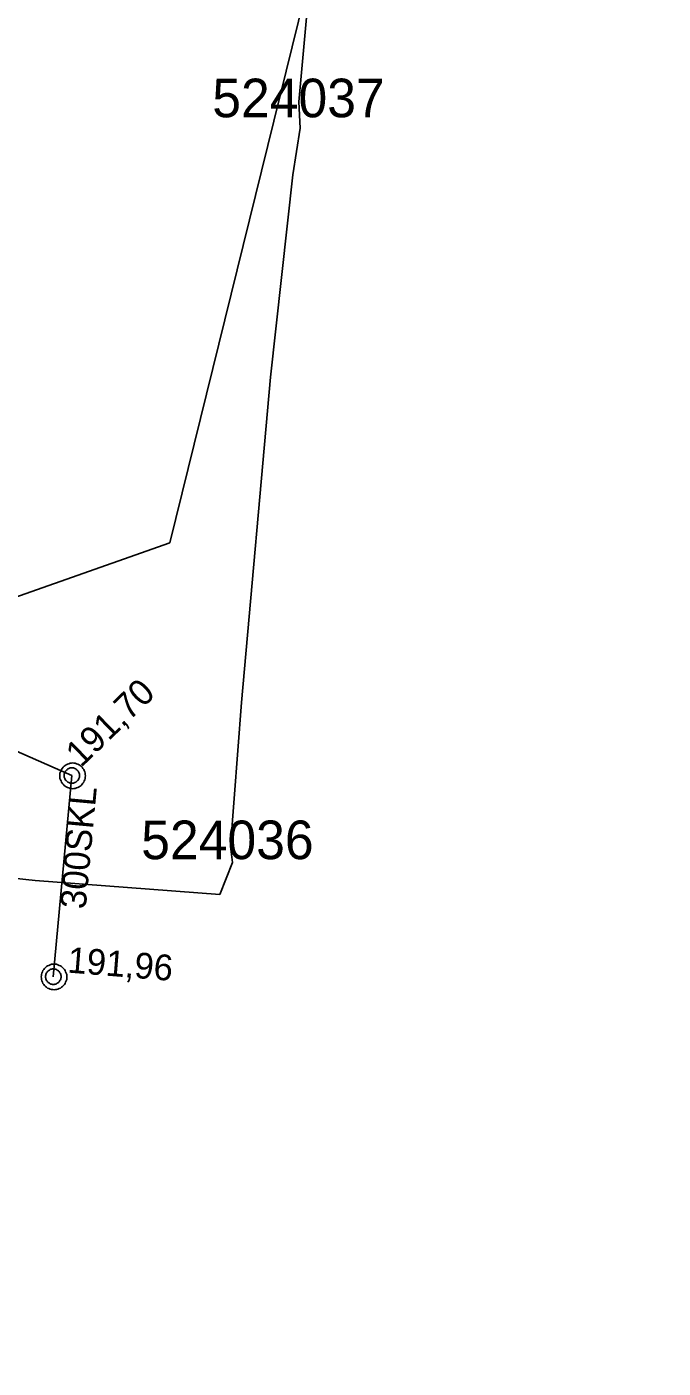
# Model space of a CAD drawing. Extents: x -746464 to -745690, y -1051581 to -1049993.
# Drawn here: x -746159.6 to -746134.9, y -1050733.2 to -1050681.1 of the extents above; entities that cross this region are included whole.
import ezdxf

# ---------------------------------------------------------------- set-up
doc = ezdxf.new("R2010")
doc.units = 0
for name, color, linetype in [('10_CD_Telematika_metalika', 7, 'Continuous'), ('45_Eltodo_popisy', 7, 'Continuous'), ('45_Eltodo_vedeni_NN_zemni', 7, 'Continuous'), ('51_PVaK_kanal_destova_overena poloha', 7, 'Continuous'), ('51_PVaK_kanal_objekty', 7, 'Continuous'), ('51_PVaK_kanal_popisy', 7, 'Continuous')]:
    doc.layers.add(name, color=color, linetype=linetype)

msp = doc.modelspace()

# ---------------------------------------------------------------- linework, layer by layer
at = {"layer": '10_CD_Telematika_metalika'}
msp.add_lwpolyline([(-746116.552, -1050521.207), (-746121.17, -1050569.408), (-746128.236, -1050608.848), (-746137.347, -1050610.336), (-746147.573, -1050674.704), (-746154.081, -1050701.12), (-746179.17, -1050709.95), (-746193.05, -1050747.67), (-746206.515, -1050825.577), (-746217.3, -1050901.851), (-746223.756, -1050942.953), (-746230.272, -1050994.196), (-746241.227, -1050999.731), (-746247.174, -1051050.056), (-746252.666, -1051096.533), (-746257.91, -1051185.16), (-746266.649, -1051259.574), (-746273.157, -1051294.362), (-746289.838, -1051383.531), (-746309.089, -1051442.724), (-746337.772, -1051532.949), (-746327.582, -1051537.864), (-746339.385, -1051562.334), (-746354.288, -1051580.571)], dxfattribs=at)
at = {"layer": '45_Eltodo_vedeni_NN_zemni'}
for points in [[(-746149.02, -1050685.01), (-746149.08, -1050683.99), (-746148.43, -1050676.86), (-746146.91, -1050669.33), (-746147.31, -1050668.49), (-746145.96, -1050662.59), (-746144.6, -1050657.33), (-746143.89, -1050653.72), (-746143.72, -1050652.7)], [(-746151.65, -1050713.53), (-746151.73, -1050712.9), (-746151.3, -1050707.32), (-746150.18, -1050694.68), (-746149.31, -1050686.82), (-746149.02, -1050685.01)], [(-746177.22, -1050707.13), (-746177.062, -1050706.652), (-746172.95, -1050706.69), (-746168.99, -1050707.99), (-746165.66, -1050710.96), (-746163.78, -1050713.75), (-746159.32, -1050714.23), (-746152.15, -1050714.77), (-746151.65, -1050713.53)]]:
    msp.add_lwpolyline(points, dxfattribs=at)
at = {"layer": '51_PVaK_kanal_destova_overena poloha'}
for p, q in [((-746157.89, -1050710.15), (-746183.71, -1050698.78)), ((-746158.61, -1050717.96), (-746157.89, -1050710.15))]:
    msp.add_line(p, q, dxfattribs=at)
at = {"layer": '51_PVaK_kanal_objekty'}
for points in [[(-746157.36, -1050710.16), (-746157.37, -1050710.11), (-746157.37, -1050710.06), (-746157.39, -1050710.01), (-746157.41, -1050709.96), (-746157.43, -1050709.91), (-746157.46, -1050709.87), (-746157.49, -1050709.83), (-746157.53, -1050709.79), (-746157.57, -1050709.76), (-746157.61, -1050709.73), (-746157.66, -1050709.71), (-746157.71, -1050709.69), (-746157.76, -1050709.67), (-746157.81, -1050709.67), (-746157.86, -1050709.66), (-746157.91, -1050709.67), (-746157.96, -1050709.67), (-746158.01, -1050709.69), (-746158.06, -1050709.71), (-746158.11, -1050709.73), (-746158.15, -1050709.76), (-746158.19, -1050709.79), (-746158.23, -1050709.83), (-746158.26, -1050709.87), (-746158.29, -1050709.91), (-746158.31, -1050709.96), (-746158.33, -1050710.01), (-746158.35, -1050710.06), (-746158.35, -1050710.11), (-746158.36, -1050710.16), (-746158.35, -1050710.21), (-746158.35, -1050710.26), (-746158.33, -1050710.31), (-746158.31, -1050710.36), (-746158.29, -1050710.41), (-746158.26, -1050710.45), (-746158.23, -1050710.49), (-746158.19, -1050710.53), (-746158.15, -1050710.56), (-746158.11, -1050710.59), (-746158.06, -1050710.61), (-746158.01, -1050710.63), (-746157.96, -1050710.65), (-746157.91, -1050710.65), (-746157.86, -1050710.66), (-746157.81, -1050710.65), (-746157.76, -1050710.65), (-746157.71, -1050710.63), (-746157.66, -1050710.61), (-746157.61, -1050710.59), (-746157.57, -1050710.56), (-746157.53, -1050710.53), (-746157.49, -1050710.49), (-746157.46, -1050710.45), (-746157.43, -1050710.41), (-746157.41, -1050710.36), (-746157.39, -1050710.31), (-746157.37, -1050710.26), (-746157.37, -1050710.21), (-746157.36, -1050710.16)], [(-746157.59, -1050710.15), (-746157.59, -1050710.12), (-746157.596, -1050710.09), (-746157.602, -1050710.06), (-746157.614, -1050710.03), (-746157.632, -1050710), (-746157.65, -1050709.976), (-746157.668, -1050709.952), (-746157.692, -1050709.928), (-746157.716, -1050709.91), (-746157.74, -1050709.892), (-746157.77, -1050709.874), (-746157.8, -1050709.862), (-746157.83, -1050709.856), (-746157.86, -1050709.85), (-746157.89, -1050709.85), (-746157.92, -1050709.85), (-746157.95, -1050709.856), (-746157.98, -1050709.862), (-746158.01, -1050709.874), (-746158.04, -1050709.892), (-746158.064, -1050709.91), (-746158.088, -1050709.928), (-746158.112, -1050709.952), (-746158.13, -1050709.976), (-746158.148, -1050710), (-746158.166, -1050710.03), (-746158.178, -1050710.06), (-746158.184, -1050710.09), (-746158.19, -1050710.12), (-746158.19, -1050710.15), (-746158.19, -1050710.18), (-746158.184, -1050710.21), (-746158.178, -1050710.24), (-746158.166, -1050710.27), (-746158.148, -1050710.3), (-746158.13, -1050710.324), (-746158.112, -1050710.348), (-746158.088, -1050710.372), (-746158.064, -1050710.39), (-746158.04, -1050710.408), (-746158.01, -1050710.426), (-746157.98, -1050710.438), (-746157.95, -1050710.444), (-746157.92, -1050710.45), (-746157.89, -1050710.45), (-746157.86, -1050710.45), (-746157.83, -1050710.444), (-746157.8, -1050710.438), (-746157.77, -1050710.426), (-746157.74, -1050710.408), (-746157.716, -1050710.39), (-746157.692, -1050710.372), (-746157.668, -1050710.348), (-746157.65, -1050710.324), (-746157.632, -1050710.3), (-746157.614, -1050710.27), (-746157.602, -1050710.24), (-746157.596, -1050710.21), (-746157.59, -1050710.18), (-746157.59, -1050710.15)], [(-746158.08, -1050717.97), (-746158.09, -1050717.92), (-746158.09, -1050717.87), (-746158.11, -1050717.82), (-746158.13, -1050717.77), (-746158.15, -1050717.72), (-746158.18, -1050717.68), (-746158.21, -1050717.64), (-746158.25, -1050717.6), (-746158.29, -1050717.57), (-746158.33, -1050717.54), (-746158.38, -1050717.52), (-746158.43, -1050717.5), (-746158.48, -1050717.48), (-746158.53, -1050717.48), (-746158.58, -1050717.47), (-746158.63, -1050717.48), (-746158.68, -1050717.48), (-746158.73, -1050717.5), (-746158.78, -1050717.52), (-746158.83, -1050717.54), (-746158.87, -1050717.57), (-746158.91, -1050717.6), (-746158.95, -1050717.64), (-746158.98, -1050717.68), (-746159.01, -1050717.72), (-746159.03, -1050717.77), (-746159.05, -1050717.82), (-746159.07, -1050717.87), (-746159.07, -1050717.92), (-746159.08, -1050717.97), (-746159.07, -1050718.02), (-746159.07, -1050718.07), (-746159.05, -1050718.12), (-746159.03, -1050718.17), (-746159.01, -1050718.22), (-746158.98, -1050718.26), (-746158.95, -1050718.3), (-746158.91, -1050718.34), (-746158.87, -1050718.37), (-746158.83, -1050718.4), (-746158.78, -1050718.42), (-746158.73, -1050718.44), (-746158.68, -1050718.46), (-746158.63, -1050718.46), (-746158.58, -1050718.47), (-746158.53, -1050718.46), (-746158.48, -1050718.46), (-746158.43, -1050718.44), (-746158.38, -1050718.42), (-746158.33, -1050718.4), (-746158.29, -1050718.37), (-746158.25, -1050718.34), (-746158.21, -1050718.3), (-746158.18, -1050718.26), (-746158.15, -1050718.22), (-746158.13, -1050718.17), (-746158.11, -1050718.12), (-746158.09, -1050718.07), (-746158.09, -1050718.02), (-746158.08, -1050717.97)], [(-746158.31, -1050717.96), (-746158.31, -1050717.93), (-746158.316, -1050717.9), (-746158.322, -1050717.87), (-746158.334, -1050717.84), (-746158.352, -1050717.81), (-746158.37, -1050717.786), (-746158.388, -1050717.762), (-746158.412, -1050717.738), (-746158.436, -1050717.72), (-746158.46, -1050717.702), (-746158.49, -1050717.684), (-746158.52, -1050717.672), (-746158.55, -1050717.666), (-746158.58, -1050717.66), (-746158.61, -1050717.66), (-746158.64, -1050717.66), (-746158.67, -1050717.666), (-746158.7, -1050717.672), (-746158.73, -1050717.684), (-746158.76, -1050717.702), (-746158.784, -1050717.72), (-746158.808, -1050717.738), (-746158.832, -1050717.762), (-746158.85, -1050717.786), (-746158.868, -1050717.81), (-746158.886, -1050717.84), (-746158.898, -1050717.87), (-746158.904, -1050717.9), (-746158.91, -1050717.93), (-746158.91, -1050717.96), (-746158.91, -1050717.99), (-746158.904, -1050718.02), (-746158.898, -1050718.05), (-746158.886, -1050718.08), (-746158.868, -1050718.11), (-746158.85, -1050718.134), (-746158.832, -1050718.158), (-746158.808, -1050718.182), (-746158.784, -1050718.2), (-746158.76, -1050718.218), (-746158.73, -1050718.236), (-746158.7, -1050718.248), (-746158.67, -1050718.254), (-746158.64, -1050718.26), (-746158.61, -1050718.26), (-746158.58, -1050718.26), (-746158.55, -1050718.254), (-746158.52, -1050718.248), (-746158.49, -1050718.236), (-746158.46, -1050718.218), (-746158.436, -1050718.2), (-746158.412, -1050718.182), (-746158.388, -1050718.158), (-746158.37, -1050718.134), (-746158.352, -1050718.11), (-746158.334, -1050718.08), (-746158.322, -1050718.05), (-746158.316, -1050718.02), (-746158.31, -1050717.99), (-746158.31, -1050717.96)]]:
    msp.add_lwpolyline(points, dxfattribs=at)

# ---------------------------------------------------------------- texts
at = {"layer": '45_Eltodo_popisy'}
for s, p in [('524037', (-746152.438, -1050684.59)), ('524036', (-746155.197, -1050713.397))]:
    msp.add_text(s, height=1.5, dxfattribs=at).set_placement(p)
at = {"layer": '51_PVaK_kanal_popisy'}
for s, rotation, p in [('191,70', 44.058, (-746157.534, -1050709.863)), ('300SKL', 84.733, (-746157.355, -1050715.36)), ('191,96', 355.4271, (-746158.083, -1050717.798))]:
    msp.add_text(s, height=1, rotation=rotation, dxfattribs=at).set_placement(p)

doc.saveas('drawing.dxf')
